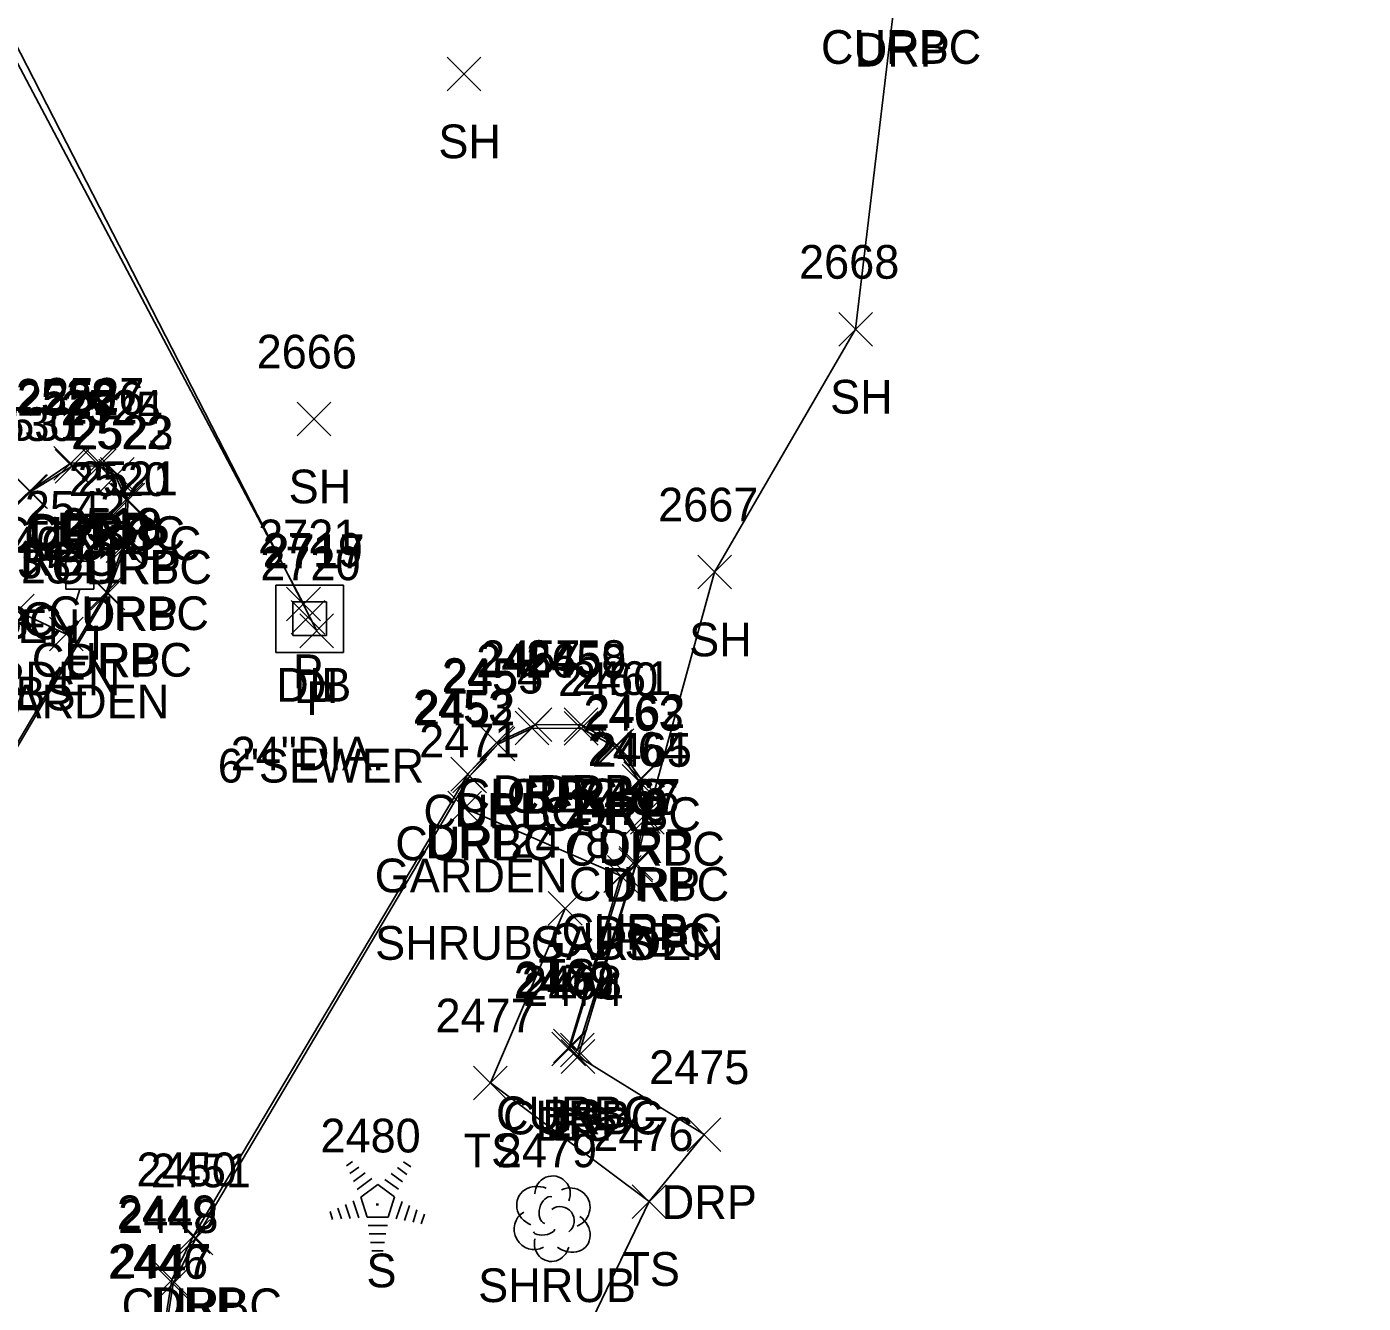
# Model space of a CAD drawing. Extents: x 1769141 to 1770911, y 735471 to 741449.
# Drawn here: x 1770697.4 to 1770776.7, y 736995 to 737070.7 of the extents above; entities that cross this region are included whole.
import ezdxf

# ---------------------------------------------------------------- set-up
doc = ezdxf.new("R2010")
doc.units = 0
for name, color, linetype in [('D_A', 7, 'Continuous'), ('D_C', 7, 'Continuous'), ('D_I', 7, 'Continuous'), ('D_TIC', 7, 'Continuous'), ('DCP', 7, 'Continuous'), ('DS', 7, 'Continuous'), ('L_A', 7, 'Continuous'), ('L_C', 7, 'Continuous'), ('L_I', 7, 'Continuous'), ('L_TIC', 7, 'Continuous'), ('LAPB', 7, 'Continuous'), ('LELB', 7, 'Continuous'), ('LSH', 7, 'Continuous'), ('LSOGP', 7, 'Continuous'), ('LTC', 7, 'Continuous'), ('R_A', 7, 'Continuous'), ('R_I', 7, 'Continuous'), ('R_TIC', 7, 'Continuous'), ('RC', 7, 'Continuous'), ('RDP', 7, 'Continuous'), ('U_A', 7, 'Continuous'), ('U_I', 7, 'Continuous'), ('ULP', 7, 'Continuous')]:
    doc.layers.add(name, color=color, linetype=linetype)

msp = doc.modelspace()

# ---------------------------------------------------------------- linework, layer by layer
at = {"layer": 'D_TIC'}
for points in [[(1770712.779, 737035.471), (1770714.779, 737037.471)], [(1770714.779, 737035.471), (1770712.779, 737037.471)], [(1770713.054, 737034.671), (1770715.054, 737036.671)], [(1770715.054, 737034.671), (1770713.054, 737036.671)], [(1770713.561, 737033.874), (1770715.561, 737035.874)], [(1770715.561, 737033.874), (1770713.561, 737035.874)]]:
    msp.add_lwpolyline(points, dxfattribs=at)
at = {"layer": 'DCP'}
for points in [[(1770714.561, 737034.874), (1770684.079, 737094.297)], [(1770713.779, 737036.471), (1770683.97, 737092.779)]]:
    msp.add_lwpolyline(points, dxfattribs=at)
at = {"layer": 'DS'}
for p, q in [((1770712.147, 737037.587), (1770716.147, 737037.587)), ((1770712.147, 737033.587), (1770712.147, 737037.587)), ((1770716.147, 737037.587), (1770716.147, 737033.587)), ((1770713.147, 737034.587), (1770713.147, 737036.587)), ((1770713.147, 737036.587), (1770715.147, 737036.587)), ((1770715.147, 737036.587), (1770715.147, 737034.587)), ((1770714.152, 737035.589), (1770714.152, 737035.589)), ((1770714.152, 737035.589), (1770714.152, 737035.589)), ((1770715.147, 737034.587), (1770713.147, 737034.587)), ((1770716.147, 737033.587), (1770712.147, 737033.587))]:
    msp.add_line(p, q, dxfattribs=at)
at = {"layer": 'L_TIC'}
for points in [[(1770722.295, 737066.906), (1770724.295, 737068.906)], [(1770724.295, 737066.906), (1770722.295, 737068.906)], [(1770745.538, 737051.758), (1770747.538, 737053.758)], [(1770747.538, 737051.758), (1770745.538, 737053.758)], [(1770713.408, 737046.434), (1770715.408, 737048.434)], [(1770715.408, 737046.434), (1770713.408, 737048.434)], [(1770737.175, 737037.36), (1770739.175, 737039.36)], [(1770739.175, 737037.36), (1770737.175, 737039.36)], [(1770695.804, 737035.048), (1770697.804, 737037.048)], [(1770697.804, 737035.048), (1770695.804, 737037.048)], [(1770698.704, 737033.684), (1770700.704, 737035.684)], [(1770700.704, 737033.684), (1770698.704, 737035.684)], [(1770722.336, 737023.361), (1770724.336, 737025.361)], [(1770724.336, 737023.361), (1770722.336, 737025.361)], [(1770731.601, 737019.35), (1770733.601, 737021.35)], [(1770733.601, 737019.35), (1770731.601, 737021.35)], [(1770731.601, 737019.35), (1770733.601, 737021.35)], [(1770733.601, 737019.35), (1770731.601, 737021.35)], [(1770728.307, 737017.408), (1770730.307, 737019.408)], [(1770730.307, 737017.408), (1770728.307, 737019.408)], [(1770728.506, 737009.068), (1770730.506, 737011.068)], [(1770730.506, 737009.068), (1770728.506, 737011.068)], [(1770729.074, 737008.624), (1770731.074, 737010.624)], [(1770731.074, 737008.624), (1770729.074, 737010.624)], [(1770723.871, 737007.054), (1770725.871, 737009.054)], [(1770725.871, 737007.054), (1770723.871, 737009.054)], [(1770733.29, 737000.021), (1770735.29, 737002.021)], [(1770735.29, 737000.021), (1770733.29, 737002.021)]]:
    msp.add_lwpolyline(points, dxfattribs=at)
at = {"layer": 'LAPB'}
for points in [[(1770694.417, 737039.154), (1770696.804, 737036.048), (1770699.704, 737034.684)], [(1770723.336, 737024.361), (1770732.601, 737020.35)]]:
    msp.add_lwpolyline(points, dxfattribs=at)
at = {"layer": 'LELB'}
for points in [[(1770732.601, 737020.35), (1770729.506, 737010.068), (1770730.074, 737009.624)], [(1770734.29, 737001.021), (1770724.871, 737008.054), (1770729.307, 737018.408)]]:
    msp.add_lwpolyline(points, dxfattribs=at)
at = {"layer": 'LSH'}
msp.add_line((1770728.515, 737000.057), (1770728.515, 737000.057), dxfattribs=at)
msp.add_line((1770728.515, 737000.057), (1770728.515, 737000.057), dxfattribs=at)
msp.add_arc((1770728.562, 737001.491), 1.047, 335.52715, 180.95627, dxfattribs=at)
for centre, major_axis, ratio, start_param, end_param in [((1770727.723, 737000.723), (1.21, -0.512), 0.895232, 1.570796, 4.712389), ((1770729.556, 737000.64), (-1.141, -0.483), 0.949671, 1.570796, 4.712389), ((1770728.306, 737000.515), (-0.208, -0.792), 0.645439, 3.141593, 6.283185), ((1770727.432, 736999.348), (0.584, -1.042), 0.959034, 3.141593, 6.283185), ((1770729.015, 736999.89), (-0.5, 0.667), 0.989748, 3.141593, 6.283185), ((1770729.515, 736999.224), (-1.09, 0.792), 0.841452, 1.570796, 4.712389), ((1770728.515, 736998.557), (0.265, 1.061), 0.942809, 1.570796, 4.712389), ((1770728.057, 736999.307), (-0.625, -0.083), 0.423636, 0, 3.141593)]:
    msp.add_ellipse(centre, major_axis=major_axis, ratio=ratio, start_param=start_param, end_param=end_param, dxfattribs=at)
at = {"layer": 'LSOGP'}
msp.add_lwpolyline([(1770727.551, 736987.062), (1770734.29, 737001.021), (1770737.548, 737004.988), (1770730.074, 737009.624), (1770731.782, 737015.296), (1770733.491, 737020.967), (1770734.181, 737023.809), (1770738.175, 737038.36), (1770746.538, 737052.758), (1770748.997, 737073.345), (1770748.904, 737073.503), (1770752.282, 737078.148), (1770734.739, 737089.229), (1770737.589, 737093.861), (1770734.283, 737096.064), (1770748.286, 737118.337), (1770751.624, 737116.373), (1770754.785, 737121.115), (1770753.542, 737122.064), (1770753.723, 737122.177), (1770776.665, 737165.642)], dxfattribs=at)
at = {"layer": 'LTC'}
for p, q in [((1770716.325, 737003.141), (1770716.68, 737003.399)), ((1770716.535, 737002.676), (1770717.064, 737003.06)), ((1770716.744, 737002.21), (1770717.448, 737002.721)), ((1770718.981, 737002.685), (1770719.66, 737002.191)), ((1770719.352, 737003.033), (1770719.902, 737002.634)), ((1770719.723, 737003.382), (1770720.142, 737003.077)), ((1770716.954, 737001.744), (1770717.832, 737002.382)), ((1770717.178, 737001.289), (1770718.19, 737002.024)), ((1770718.19, 737002.024), (1770719.187, 737001.299)), ((1770718.61, 737002.337), (1770719.42, 737001.748)), ((1770716.724, 737001.07), (1770717.055, 737000.051)), ((1770717.178, 737001.289), (1770717.565, 737000.096)), ((1770719.187, 737001.299), (1770718.796, 737000.096)), ((1770719.625, 737001.028), (1770719.287, 736999.988)), ((1770715.357, 737000.42), (1770715.51, 736999.953)), ((1770715.813, 737000.637), (1770716.025, 736999.985)), ((1770716.268, 737000.854), (1770716.54, 737000.018)), ((1770720.069, 737000.778), (1770719.782, 736999.893)), ((1770720.514, 737000.528), (1770720.277, 736999.798)), ((1770720.958, 737000.277), (1770720.771, 736999.703)), ((1770718.796, 737000.096), (1770717.565, 737000.096)), ((1770718.757, 736999.596), (1770717.613, 736999.596)), ((1770718.674, 736999.096), (1770717.685, 736999.096)), ((1770718.59, 736998.596), (1770717.758, 736998.596)), ((1770718.506, 736998.096), (1770717.831, 736998.096))]:
    msp.add_line(p, q, dxfattribs=at)
at = {"layer": 'R_TIC'}
for points in [[(1770698.97, 737043.816), (1770700.97, 737045.816)], [(1770700.97, 737043.816), (1770698.97, 737045.816)], [(1770699.043, 737043.633), (1770701.043, 737045.633)], [(1770701.043, 737043.633), (1770699.043, 737045.633)], [(1770700.646, 737043.873), (1770702.646, 737045.873)], [(1770702.646, 737043.873), (1770700.646, 737045.873)], [(1770700.662, 737043.667), (1770702.662, 737045.667)], [(1770702.662, 737043.667), (1770700.662, 737045.667)], [(1770701.631, 737043.065), (1770703.631, 737045.065)], [(1770703.631, 737043.065), (1770701.631, 737045.065)], [(1770701.733, 737043.158), (1770703.733, 737045.158)], [(1770703.733, 737043.158), (1770701.733, 737045.158)], [(1770696.526, 737042.153), (1770698.526, 737044.153)], [(1770698.526, 737042.153), (1770696.526, 737044.153)], [(1770696.592, 737042.133), (1770698.592, 737044.133)], [(1770698.592, 737042.133), (1770696.592, 737044.133)], [(1770702.256, 737041.661), (1770704.256, 737043.661)], [(1770704.256, 737041.661), (1770702.256, 737043.661)], [(1770702.372, 737041.638), (1770704.372, 737043.638)], [(1770704.372, 737041.638), (1770702.372, 737043.638)], [(1770702.074, 737038.918), (1770704.074, 737040.918)], [(1770704.074, 737038.918), (1770702.074, 737040.918)], [(1770702.196, 737038.867), (1770704.196, 737040.867)], [(1770704.196, 737038.867), (1770702.196, 737040.867)], [(1770701.075, 737036.152), (1770703.075, 737038.152)], [(1770703.075, 737036.152), (1770701.075, 737038.152)], [(1770701.169, 737036.114), (1770703.169, 737038.114)], [(1770703.169, 737036.114), (1770701.169, 737038.114)], [(1770726.341, 737028.107), (1770728.341, 737030.107)], [(1770728.341, 737028.107), (1770726.341, 737030.107)], [(1770726.519, 737028.301), (1770728.519, 737030.301)], [(1770728.519, 737028.301), (1770726.519, 737030.301)], [(1770729.252, 737028.313), (1770731.252, 737030.313)], [(1770731.252, 737028.313), (1770729.252, 737030.313)], [(1770729.256, 737028.086), (1770731.256, 737030.086)], [(1770731.256, 737028.086), (1770729.256, 737030.086)], [(1770724.249, 737027.247), (1770726.249, 737029.247)], [(1770726.249, 737027.247), (1770724.249, 737029.247)], [(1770724.315, 737027.154), (1770726.315, 737029.154)], [(1770726.315, 737027.154), (1770724.315, 737029.154)], [(1770731.272, 737026.999), (1770733.272, 737028.999)], [(1770733.272, 737026.999), (1770731.272, 737028.999)], [(1770731.384, 737027.065), (1770733.384, 737029.065)], [(1770733.384, 737027.065), (1770731.384, 737029.065)], [(1770722.526, 737025.37), (1770724.526, 737027.37)], [(1770724.526, 737025.37), (1770722.526, 737027.37)], [(1770722.646, 737025.266), (1770724.646, 737027.266)], [(1770724.646, 737025.266), (1770722.646, 737027.266)], [(1770732.694, 737024.946), (1770734.694, 737026.946)], [(1770734.694, 737024.946), (1770732.694, 737026.946)], [(1770732.79, 737025.1), (1770734.79, 737027.1)], [(1770734.79, 737025.1), (1770732.79, 737027.1)], [(1770732.947, 737022.861), (1770734.947, 737024.861)], [(1770734.947, 737022.861), (1770732.947, 737024.861)], [(1770733.181, 737022.809), (1770735.181, 737024.809)], [(1770735.181, 737022.809), (1770733.181, 737024.809)], [(1770732.491, 737019.967), (1770734.491, 737021.967)], [(1770734.491, 737019.967), (1770732.491, 737021.967)], [(1770732.51, 737020.083), (1770734.51, 737022.083)], [(1770734.51, 737020.083), (1770732.51, 737022.083)], [(1770731.814, 737019.537), (1770733.814, 737021.537)], [(1770733.814, 737019.537), (1770731.814, 737021.537)], [(1770728.615, 737009.25), (1770730.615, 737011.25)], [(1770730.615, 737009.25), (1770728.615, 737011.25)], [(1770729.036, 737009.003), (1770731.036, 737011.003)], [(1770731.036, 737009.003), (1770729.036, 737011.003)], [(1770729.074, 737008.624), (1770731.074, 737010.624)], [(1770731.074, 737008.624), (1770729.074, 737010.624)], [(1770736.548, 737003.988), (1770738.548, 737005.988)], [(1770738.548, 737003.988), (1770736.548, 737005.988)], [(1770706.218, 736997.93), (1770708.218, 736999.93)], [(1770708.218, 736997.93), (1770706.218, 736999.93)], [(1770706.406, 736997.865), (1770708.406, 736999.865)], [(1770708.406, 736997.865), (1770706.406, 736999.865)], [(1770704.974, 736995.378), (1770706.974, 736997.378)], [(1770706.974, 736995.378), (1770704.974, 736997.378)], [(1770705.043, 736995.151), (1770707.043, 736997.151)], [(1770707.043, 736995.151), (1770705.043, 736997.151)]]:
    msp.add_lwpolyline(points, dxfattribs=at)
at = {"layer": 'RC'}
for points in [[(1770646.373, 737032.401), (1770646.244, 737030.013), (1770646.376, 737027.029), (1770647.857, 737022.385), (1770650.024, 737019.224), (1770653.536, 737015.857), (1770660.611, 737010.841), (1770671.066, 737003.966), (1770674.018, 737002.608), (1770677.353, 737002.168), (1770680.481, 737003.423), (1770683.495, 737006.189), (1770685.951, 737009.862), (1770702.075, 737037.152), (1770703.074, 737039.918), (1770703.256, 737042.661), (1770702.631, 737044.065), (1770701.662, 737044.667), (1770700.043, 737044.633), (1770697.592, 737043.133), (1770693.93, 737039.564), (1770689.771, 737035.181), (1770690.151, 737034.93), (1770694.325, 737039.372)], [(1770716.557, 736980.86), (1770711.345, 736984.135), (1770708.363, 736986.519), (1770706.169, 736989.876), (1770705.622, 736993.494), (1770706.043, 736996.151), (1770707.406, 736998.865), (1770723.646, 737026.266), (1770725.315, 737028.154), (1770727.341, 737029.107), (1770730.256, 737029.086), (1770732.272, 737027.999), (1770733.694, 737025.946), (1770733.947, 737023.861), (1770733.51, 737021.083), (1770730.036, 737010.003), (1770729.615, 737010.25), (1770732.814, 737020.537)]]:
    msp.add_lwpolyline(points, dxfattribs=at)
at = {"layer": 'RDP'}
for points in [[(1770685.941, 737009.584), (1770702.169, 737037.114), (1770703.196, 737039.867), (1770703.372, 737042.638), (1770702.733, 737044.158), (1770701.646, 737044.873), (1770699.97, 737044.816), (1770697.526, 737043.153), (1770693.796, 737039.663)], [(1770716.476, 736980.706), (1770711.226, 736984.086), (1770708.267, 736986.38), (1770706.013, 736989.916), (1770705.488, 736993.439), (1770705.974, 736996.378), (1770707.218, 736998.93), (1770723.526, 737026.37), (1770725.249, 737028.247), (1770727.519, 737029.301), (1770730.252, 737029.313), (1770732.384, 737028.065), (1770733.79, 737026.1), (1770734.181, 737023.809), (1770733.491, 737020.967), (1770730.074, 737009.624), (1770737.548, 737004.988)]]:
    msp.add_lwpolyline(points, dxfattribs=at)
at = {"layer": 'ULP'}
for p, q in [((1770700.672, 737039.837), (1770700.505, 737039.004)), ((1770699.672, 737037.337), (1770699.672, 737039.004)), ((1770699.672, 737039.004), (1770701.339, 737039.004)), ((1770701.339, 737039.004), (1770701.339, 737037.337)), ((1770700.505, 737038.171), (1770700.505, 737038.171)), ((1770701.339, 737037.337), (1770699.672, 737037.337)), ((1770700.255, 737036.504), (1770700.505, 737037.337))]:
    msp.add_line(p, q, dxfattribs=at)

# ---------------------------------------------------------------- texts
at = {"layer": 'D_A'}
for s, p in [('P', (1770713.157, 737031.471)), ('DIB', (1770712.157, 737030.671)), ('DI', (1770713.207, 737030.589)), ('P', (1770713.939, 737029.874))]:
    msp.add_text(s, height=2, dxfattribs=at).set_placement(p)
at = {"layer": 'D_C'}
for s, p in [('24"DIA.', (1770709.459, 737026.589)), ('6"SEWER', (1770708.695, 737025.874))]:
    msp.add_text(s, height=2, dxfattribs=at).set_placement(p)
at = {"layer": 'D_I'}
for s, p in [('2721', (1770711.086, 737039.471)), ('2719', (1770711.353, 737038.671)), ('2720', (1770711.215, 737037.874)), ('2717', (1770711.459, 737038.589))]:
    msp.add_text(s, height=2, dxfattribs=at).set_placement(p)
at = {"layer": 'L_A'}
for s, p in [('SH', (1770721.783, 737062.906)), ('SH', (1770745.026, 737047.758)), ('SH', (1770712.896, 737042.434)), ('GARDEN', (1770689.087, 737034.154)), ('SH', (1770736.663, 737033.36)), ('GARDEN', (1770691.473, 737031.048)), ('GARDEN', (1770694.373, 737029.684)), ('GARDEN', (1770718.005, 737019.361)), ('GARDEN', (1770727.27, 737015.35)), ('BS', (1770731.042, 737015.35)), ('TS', (1770727.717, 737013.408)), ('BS', (1770727.947, 737005.068)), ('BS', (1770728.515, 737004.624)), ('TS', (1770723.28, 737003.054)), ('S', (1770717.516, 736995.933)), ('TS', (1770732.699, 736996.021)), ('SHRUB', (1770724.145, 736995.057))]:
    msp.add_text(s, height=2, dxfattribs=at).set_placement(p)
at = {"layer": 'L_C'}
for p in [(1770689.11, 737030.154), (1770718.029, 737015.361)]:
    msp.add_text('SHRUBS', height=2, dxfattribs=at).set_placement(p)
at = {"layer": 'L_I'}
for s, p in [('2668', (1770743.184, 737055.758)), ('2666', (1770710.999, 737050.434)), ('2667', (1770734.821, 737041.36)), ('2540', (1770693.457, 737039.048)), ('2543', (1770692.329, 737037.991)), ('2541', (1770697.011, 737037.684)), ('2471', (1770720.643, 737027.361)), ('2472', (1770729.341, 737023.35)), ('2472', (1770729.341, 737023.35)), ('2478', (1770726.048, 737021.408)), ('2473', (1770726.246, 737013.068)), ('2474', (1770726.814, 737012.624)), ('2477', (1770721.611, 737011.054)), ('2480', (1770714.783, 737003.933)), ('2476', (1770730.975, 737004.021)), ('2479', (1770725.247, 737003.057))]:
    msp.add_text(s, height=2, dxfattribs=at).set_placement(p)
at = {"layer": 'LTC'}
msp.add_text('.', height=1.037, rotation=270, dxfattribs=at).set_placement((1770718.072, 737001.037))
at = {"layer": 'R_A'}
for s, p in [('CURBC', (1770744.487, 737068.503)), ('DRP', (1770746.485, 737068.345)), ('CURBC', (1770695.626, 737039.633)), ('CURBC', (1770697.245, 737039.667)), ('DRP', (1770697.458, 737039.816)), ('DRP', (1770699.134, 737039.873)), ('CURBC', (1770698.214, 737039.065)), ('DRP', (1770700.221, 737039.158)), ('CURBC', (1770693.175, 737038.133)), ('DRP', (1770695.014, 737038.153)), ('CURBC', (1770698.838, 737037.661)), ('DRP', (1770700.86, 737037.638)), ('CURBC', (1770698.657, 737034.918)), ('DRP', (1770700.684, 737034.867)), ('CURBC', (1770689.513, 737034.564)), ('CURBC', (1770689.907, 737034.372)), ('CURBC', (1770697.658, 737032.152)), ('DRP', (1770699.657, 737032.114)), ('CURBC', (1770722.923, 737024.107)), ('DRP', (1770725.007, 737024.301)), ('CURBC', (1770725.838, 737024.086)), ('DRP', (1770727.74, 737024.313)), ('CURBC', (1770720.897, 737023.154)), ('DRP', (1770722.737, 737023.247)), ('CURBC', (1770727.855, 737022.999)), ('DRP', (1770729.873, 737023.065)), ('CURBC', (1770719.228, 737021.266)), ('DRP', (1770721.014, 737021.37)), ('CURBC', (1770729.276, 737020.946)), ('DRP', (1770731.278, 737021.1)), ('CURBC', (1770729.53, 737018.861)), ('DRP', (1770731.669, 737018.809)), ('CURBC', (1770729.093, 737016.083)), ('DRP', (1770730.979, 737015.967)), ('CURBC', (1770728.396, 737015.537)), ('CURBC', (1770725.197, 737005.25)), ('CURBC', (1770725.619, 737005.003)), ('DRP', (1770727.562, 737004.624)), ('DRP', (1770735.036, 736999.988)), ('CURBC', (1770702.989, 736993.865)), ('DRP', (1770704.706, 736993.93))]:
    msp.add_text(s, height=2, dxfattribs=at).set_placement(p)
at = {"layer": 'R_I'}
for s, p in [('2528', (1770696.71, 737047.816)), ('2529', (1770696.776, 737047.633)), ('2526', (1770698.347, 737047.667)), ('2527', (1770698.386, 737047.873)), ('2525', (1770699.371, 737047.065)), ('2524', (1770699.473, 737047.158)), ('2530', (1770694.246, 737046.133)), ('2531', (1770694.833, 737046.153)), ('2522', (1770699.996, 737045.661)), ('2523', (1770700.112, 737045.638)), ('2520', (1770699.849, 737042.867)), ('2521', (1770700.381, 737042.918)), ('2518', (1770699.382, 737040.152)), ('2519', (1770699.468, 737040.114)), ('2457', (1770724.259, 737032.301)), ('2458', (1770726.992, 737032.313)), ('2456', (1770724.026, 737032.107)), ('2459', (1770726.988, 737032.086)), ('2454', (1770721.989, 737031.247)), ('2455', (1770722.055, 737031.154)), ('2460', (1770728.878, 737030.999)), ('2461', (1770729.644, 737031.065)), ('2453', (1770720.266, 737029.37)), ('2452', (1770720.386, 737029.266)), ('2463', (1770730.387, 737028.946)), ('2462', (1770730.483, 737029.1)), ('2464', (1770730.64, 737026.861)), ('2465', (1770730.874, 737026.809)), ('2466', (1770730.129, 737023.967)), ('2467', (1770730.203, 737024.083)), ('2470', (1770729.467, 737023.537)), ('2469', (1770726.3, 737013.25)), ('2468', (1770726.729, 737013.003)), ('2474', (1770726.814, 737012.624)), ('2475', (1770734.288, 737007.988)), ('2450', (1770703.871, 737001.93)), ('2451', (1770704.713, 737001.865)), ('2449', (1770702.706, 736999.378)), ('2448', (1770702.783, 736999.151)), ('2446', (1770702.173, 736996.439)), ('2447', (1770702.362, 736996.494))]:
    msp.add_text(s, height=2, dxfattribs=at).set_placement(p)
at = {"layer": 'U_A'}
msp.add_text('LI', height=2, dxfattribs=at).set_placement((1770699.608, 737033.171))
at = {"layer": 'U_I'}
msp.add_text('2542', height=2, dxfattribs=at).set_placement((1770697.245, 737041.171))

doc.saveas('drawing.dxf')
